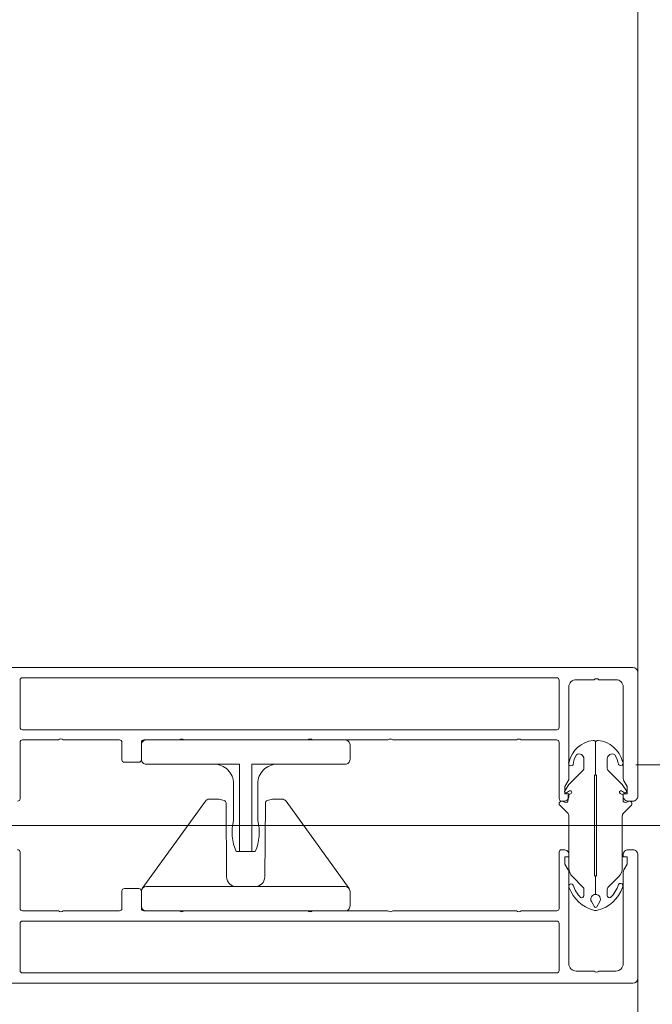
# Model space of a CAD drawing. Header units: millimetres. Extents: x 144573 to 336993, y 74252 to 247042.
# Tile 932 of 1056: x 198328 to 198458, y 231210 to 231413. Entities that reach past the tile are written whole.
import ezdxf

# ---------------------------------------------------------------- set-up
doc = ezdxf.new("R2010")
doc.units = ezdxf.units.MM
doc.layers.add('FASÁDA DETAILNÍ', color=255, linetype='Continuous', lineweight=0)
doc.layers.add('NOVA', color=255, linetype='Continuous', lineweight=0)

# ---------------------------------------------------------------- blocks, each defined once
blk = doc.blocks.new('236134_0100_s_v')
for points in [[(22.8, -23), (22.8, -5), (42, -5, 0.414214), (43, -4), (43, -1, 0.414214), (42, 0), (1, 0, 0.414214), (0, -1), (0, -4, 0.414214), (1, -5), (20.2, -5), (20.2, -23)], [(15, -5, -0.414214), (19, -9), (19, -16.57, 0.165764), (19.53, -23), (23.47, -23, 0.165764), (24, -16.57), (24, -9, -0.414214), (28, -5)]]:
    blk.add_lwpolyline(points, format="xyb")
blk = doc.blocks.new('236134_0200_s_v')
for points in [[(19.58, 5, -0.41166), (17.58, 6.98), (17.45, 22.25, 0.344217), (17.07, 22.73), (16, 23), (14, 23, 0.240828), (13.19, 22.59), (0.19, 4.59)], [(23.42, 5, 0.41166), (25.42, 6.98), (25.55, 22.25, -0.344217), (25.93, 22.73), (27, 23), (29, 23, -0.240828), (29.81, 22.59), (42.81, 4.59)]]:
    blk.add_lwpolyline(points, format="xyb")
blk.add_lwpolyline([(42, 5), (1, 5, 0.414214), (0, 4), (0, 1, 0.414214), (1, 0), (42, 0, 0.414214), (43, 1), (43, 4, 0.414214)], format="xyb", close=True)
blk = doc.blocks.new('244748_a')
blk.add_lwpolyline([(8.32, -1.69, 0.082248), (6.34, -0.9, -1.09695), (6.94, -0.1, -0.315353), (11.26, -5.15, -0.480529), (10.87, -5.64), (4.27, -5.64), (4.08, -5.45), (-16.53, -5.45), (-16.72, -5.64), (-20.43, -5.64, 0.574019), (-21.93, -4.78), (-22.99, -5.4, 0.524827), (-22.99, -5.9), (-21.93, -6.52, 0.574021), (-20.43, -5.66), (-16.72, -5.66), (-16.53, -5.85), (4.08, -5.85), (4.27, -5.66), (10.87, -5.66, -0.480529), (11.26, -6.15, -0.326229), (6.88, -11.09, -1.09695), (6.28, -10.3, 0.081457), (8.32, -9.61, 0.599203), (7.48, -8.05), (5.52, -8.05, 0.198965), (5.17, -8.2), (2.22, -11.15), (0.93, -12.01, -0.738038), (0.51, -11.62), (0.87, -11, 1), (0.35, -10.7), (0, -11.3), (-0.98, -11.3, 0.619205), (-1.45, -12.06), (-1.28, -12.43, -0.808139), (-2.04, -13.04), (-3.63, -11.44, 0.198906), (-4.34, -11.15), (-14.99, -11.15, -0.198936), (-16.76, -10.42), (-18.98, -8.2, 0.198942), (-19.33, -8.05), (-20.67, -8.05, 0.500217), (-21.09, -8.73, 0.122037), (-18.5, -10.27, -1.093735), (-19.1, -11.07, -0.240768), (-23.7, -6.07, -0.106226), (-23.7, -5.23, -0.256232), (-19, -0.13, -1.093735), (-18.4, -0.92, 0.116856), (-21.09, -2.57, 0.500217), (-20.67, -3.25), (-19.33, -3.25, 0.198942), (-18.98, -3.1), (-16.75, -0.88, -0.198936), (-14.99, -0.15), (-4.34, -0.15, 0.198907), (-3.63, 0.14), (-2.04, 1.74, -0.808139), (-1.28, 1.13), (-1.45, 0.76, 0.619205), (-0.98, 0), (0, 0), (0.35, -0.6, 1), (0.87, -0.3), (0.51, 0.32, -0.738038), (0.93, 0.71), (2.22, -0.15), (5.17, -3.1, 0.198965), (5.52, -3.25), (7.48, -3.25, 0.599203)], format="xyb", close=True)

msp = doc.modelspace()

# ---------------------------------------------------------------- linework, layer by layer
at = {"layer": 'FASÁDA DETAILNÍ'}
for p, q in [((198455.369, 233165.678), (198455.369, 231278.678)), ((198201.423, 231247.178), (198569.661, 231247.178)), ((198201.423, 231247.178), (198569.661, 231247.178))]:
    msp.add_line(p, q, dxfattribs=at)
for points in [[(198327.569, 231252.178, 0.4142136), (198328.069, 231252.678), (198328.069, 231264.278, -0.4142136), (198328.569, 231264.778), (198335.969, 231264.778, -0.3999851), (198336.969, 231264.778), (198348.569, 231264.778, -0.4142136), (198349.069, 231264.278), (198349.069, 231260.678, 0.4142136), (198349.569, 231260.178), (198352.569, 231260.178, 0.4142136), (198353.069, 231260.678), (198353.069, 231264.278, -0.4142136), (198353.569, 231264.778), (198360.869, 231264.778, -0.38324), (198361.869, 231264.778), (198387.369, 231264.778, -0.38324), (198388.369, 231264.778), (198403.869, 231264.778, -0.38324), (198404.869, 231264.778), (198430.369, 231264.778, -0.38324), (198431.369, 231264.778), (198438.669, 231264.778, -0.4142136), (198439.169, 231264.278), (198439.169, 231252.678, 0.4142136), (198439.669, 231252.178), (198440.169, 231252.178, 0.4142136), (198441.169, 231253.178), (198441.169, 231253.678), (198440.369, 231253.678), (198440.369, 231255.178), (198441.035, 231256.331, 0.1169365), (198441.169, 231256.831), (198441.169, 231275.686, -0.4142315), (198442.669, 231277.186), (198446.379, 231277.186, -0.3999851), (198447.379, 231277.186), (198450.869, 231277.186, -0.4142315), (198452.369, 231275.686), (198452.369, 231256.831, 0.1169365), (198452.503, 231256.331), (198453.169, 231255.178), (198453.169, 231253.678), (198452.369, 231253.678), (198452.369, 231253.178, 0.4142136), (198453.369, 231252.178), (198454.369, 231252.178, 0.4142136), (198455.369, 231253.178), (198455.369, 231278.678, 0.4142135), (198454.369, 231279.678), (198454.369, 231279.678), (198305.869, 231279.678, 0.4142136)], [(198327.569, 231252.178, 0.4142136), (198328.069, 231252.678), (198328.069, 231264.278, -0.4142136), (198328.569, 231264.778), (198335.969, 231264.778, -0.3999851), (198336.969, 231264.778), (198348.569, 231264.778, -0.4142136), (198349.069, 231264.278), (198349.069, 231260.678, 0.4142136), (198349.569, 231260.178), (198352.569, 231260.178, 0.4142136), (198353.069, 231260.678), (198353.069, 231264.278, -0.4142136), (198353.569, 231264.778), (198360.869, 231264.778, -0.38324), (198361.869, 231264.778), (198387.369, 231264.778, -0.38324), (198388.369, 231264.778), (198403.869, 231264.778, -0.38324), (198404.869, 231264.778), (198430.369, 231264.778, -0.38324), (198431.369, 231264.778), (198438.669, 231264.778, -0.4142136), (198439.169, 231264.278), (198439.169, 231252.678, 0.4142136), (198439.669, 231252.178), (198440.169, 231252.178, 0.4142136), (198441.169, 231253.178), (198441.169, 231253.678), (198440.369, 231253.678), (198440.369, 231255.178), (198441.035, 231256.331, 0.1169365), (198441.169, 231256.831), (198441.169, 231275.686, -0.4142315), (198442.669, 231277.186), (198446.379, 231277.186, -0.3999851), (198447.379, 231277.186), (198450.869, 231277.186, -0.4142315), (198452.369, 231275.686), (198452.369, 231256.831, 0.1169365), (198452.503, 231256.331), (198453.169, 231255.178), (198453.169, 231253.678), (198452.369, 231253.678), (198452.369, 231253.178, 0.4142136), (198453.369, 231252.178), (198454.369, 231252.178, 0.4142136), (198455.369, 231253.178), (198455.369, 231278.678, 0.4142135), (198454.369, 231279.678), (198454.369, 231279.678), (198305.869, 231279.678, 0.4142136)], [(198327.569, 231242.178, -0.4142136), (198328.069, 231241.678), (198328.069, 231230.078, 0.4142136), (198328.569, 231229.578), (198335.969, 231229.578, 0.3999851), (198336.969, 231229.578), (198348.569, 231229.578, 0.4142136), (198349.069, 231230.078), (198349.069, 231233.678, -0.4142136), (198349.569, 231234.178), (198352.569, 231234.178, -0.4142136), (198353.069, 231233.678), (198353.069, 231230.078, 0.4142136), (198353.569, 231229.578), (198360.869, 231229.578, 0.38324), (198361.869, 231229.578), (198387.369, 231229.578, 0.38324), (198388.369, 231229.578), (198403.869, 231229.578, 0.38324), (198404.869, 231229.578), (198430.369, 231229.578, 0.38324), (198431.369, 231229.578), (198438.669, 231229.578, 0.4142136), (198439.169, 231230.078), (198439.169, 231241.678, -0.4142136), (198439.669, 231242.178), (198440.169, 231242.178, -0.4142136), (198441.169, 231241.178), (198441.169, 231240.678), (198440.369, 231240.678), (198440.369, 231239.178), (198441.035, 231238.024, -0.1169365), (198441.169, 231237.524), (198441.169, 231218.669, 0.4142315), (198442.669, 231217.169), (198446.379, 231217.169, 0.3999851), (198447.379, 231217.169), (198450.869, 231217.169, 0.4142315), (198452.369, 231218.669), (198452.369, 231237.524, -0.1169365), (198452.503, 231238.024), (198453.169, 231239.178), (198453.169, 231240.678), (198452.369, 231240.678), (198452.369, 231241.178, -0.4142136), (198453.369, 231242.178), (198454.369, 231242.178, -0.4142136), (198455.369, 231241.178), (198455.369, 231215.678, -0.4142135), (198454.369, 231214.678), (198454.369, 231214.678), (198305.869, 231214.678, -0.4142136)], [(198327.569, 231242.178, -0.4142136), (198328.069, 231241.678), (198328.069, 231230.078, 0.4142136), (198328.569, 231229.578), (198335.969, 231229.578, 0.3999851), (198336.969, 231229.578), (198348.569, 231229.578, 0.4142136), (198349.069, 231230.078), (198349.069, 231233.678, -0.4142136), (198349.569, 231234.178), (198352.569, 231234.178, -0.4142136), (198353.069, 231233.678), (198353.069, 231230.078, 0.4142136), (198353.569, 231229.578), (198360.869, 231229.578, 0.38324), (198361.869, 231229.578), (198387.369, 231229.578, 0.38324), (198388.369, 231229.578), (198403.869, 231229.578, 0.38324), (198404.869, 231229.578), (198430.369, 231229.578, 0.38324), (198431.369, 231229.578), (198438.669, 231229.578, 0.4142136), (198439.169, 231230.078), (198439.169, 231241.678, -0.4142136), (198439.669, 231242.178), (198440.169, 231242.178, -0.4142136), (198441.169, 231241.178), (198441.169, 231240.678), (198440.369, 231240.678), (198440.369, 231239.178), (198441.035, 231238.024, -0.1169365), (198441.169, 231237.524), (198441.169, 231218.669, 0.4142315), (198442.669, 231217.169), (198446.379, 231217.169, 0.3999851), (198447.379, 231217.169), (198450.869, 231217.169, 0.4142315), (198452.369, 231218.669), (198452.369, 231237.524, -0.1169365), (198452.503, 231238.024), (198453.169, 231239.178), (198453.169, 231240.678), (198452.369, 231240.678), (198452.369, 231241.178, -0.4142136), (198453.369, 231242.178), (198454.369, 231242.178, -0.4142136), (198455.369, 231241.178), (198455.369, 231215.678, -0.4142135), (198454.369, 231214.678), (198454.369, 231214.678), (198305.869, 231214.678, -0.4142136)]]:
    msp.add_lwpolyline(points, format="xyb", dxfattribs=at)
for points in [[(198328.569, 231277.578), (198438.669, 231277.578, -0.4142136), (198439.169, 231277.078), (198439.169, 231267.378, -0.4142136), (198438.669, 231266.878), (198328.569, 231266.878, -0.4142136), (198328.069, 231267.378), (198328.069, 231277.078, -0.4142136), (198328.569, 231277.578)], [(198328.569, 231277.578), (198438.669, 231277.578, -0.4142136), (198439.169, 231277.078), (198439.169, 231267.378, -0.4142136), (198438.669, 231266.878), (198328.569, 231266.878, -0.4142136), (198328.069, 231267.378), (198328.069, 231277.078, -0.4142136), (198328.569, 231277.578)], [(198328.569, 231216.778), (198438.669, 231216.778, 0.4142136), (198439.169, 231217.278), (198439.169, 231226.978, 0.4142136), (198438.669, 231227.478), (198328.569, 231227.478, 0.4142136), (198328.069, 231226.978), (198328.069, 231217.278, 0.4142136), (198328.569, 231216.778)], [(198328.569, 231216.778), (198438.669, 231216.778, 0.4142136), (198439.169, 231217.278), (198439.169, 231226.978, 0.4142136), (198438.669, 231227.478), (198328.569, 231227.478, 0.4142136), (198328.069, 231226.978), (198328.069, 231217.278, 0.4142136), (198328.569, 231216.778)]]:
    msp.add_lwpolyline(points, format="xyb", close=True, dxfattribs=at)
msp.add_lwpolyline([(198455.369, 230828.678), (198455.369, 231215.678)], dxfattribs=at)
at = {"layer": 'NOVA'}
for p, q in [((198760.999, 231259.678), (198454.999, 231259.678)), ((198761.369, 231259.678), (198455.369, 231259.678))]:
    msp.add_line(p, q, dxfattribs=at)

# ---------------------------------------------------------------- block references
at = {"layer": 'FASÁDA DETAILNÍ'}
for name, p in [('236134_0100_s_v', (198353.069, 231264.778)), ('236134_0100_s_v', (198353.069, 231264.778)), ('236134_0200_s_v', (198353.069, 231229.578)), ('236134_0200_s_v', (198353.069, 231229.578))]:
    msp.add_blockref(name, p, dxfattribs=at)
at = {"layer": 'FASÁDA DETAILNÍ', "xscale": -1, "rotation": 270}
msp.add_blockref('244748_a', (198452.33, 231253.4), dxfattribs=at)
msp.add_blockref('244748_a', (198452.33, 231253.4), dxfattribs=at)

doc.saveas('drawing.dxf')
